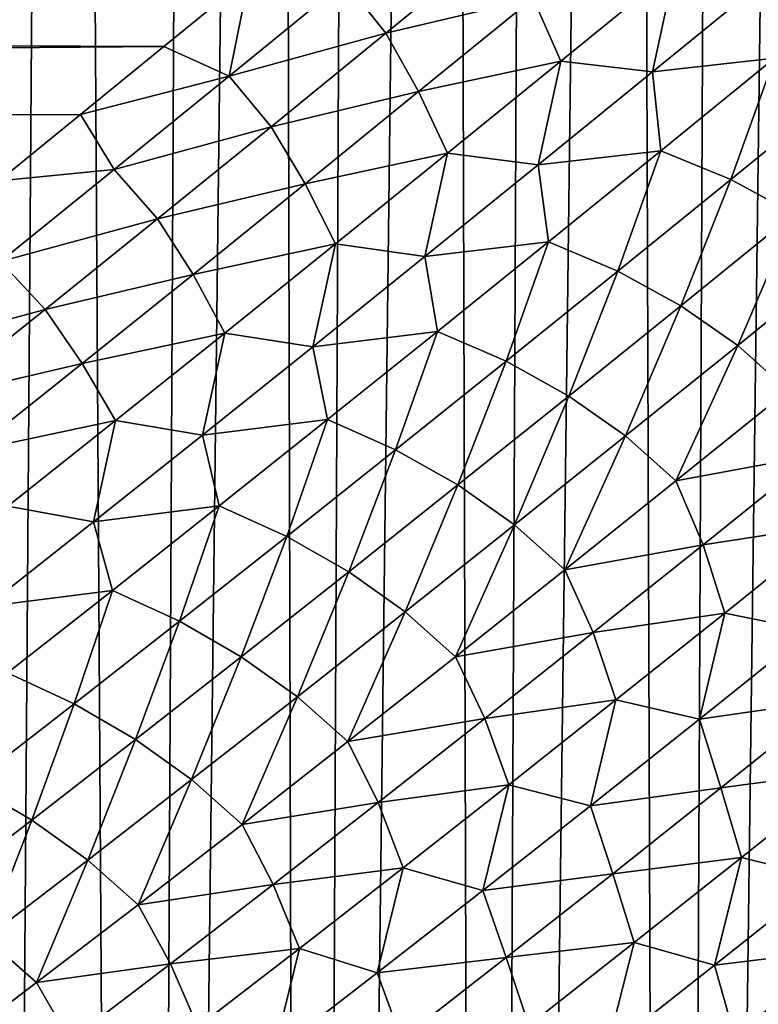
# Model space of a CAD drawing. Header units: metres. Extents: x -105 to 105, y -72 to 59.
# Tile 256 of 414: x -17.78 to -13.88, y -14.07 to -8.87. Entities that reach past the tile are written whole.
import ezdxf

# ---------------------------------------------------------------- set-up
doc = ezdxf.new("R2010")
doc.units = ezdxf.units.M
doc.layers.add('solid_509431_AD150_SW0001', color=7, linetype='CONTINUOUS')

msp = doc.modelspace()

# ---------------------------------------------------------------- linework, layer by layer
at = {"layer": 'solid_509431_AD150_SW0001'}
for points in [[(-18.081575, 0, -20.464663), (-17.529364, 16.249994, -21.140314), (-17.982124, -45.799999, -20.590265)], [(-17.529364, 16.249994, -21.140314), (-17.149771, -45.799999, -21.575972), (-17.982124, -45.799999, -20.590265)], [(-17.529364, 16.249994, -21.140314), (-16.835339, 16.25, -21.920717), (-17.149771, -45.799999, -21.575972)], [(-16.835339, 16.25, -21.920717), (-16.421524, 16.249998, -22.353836), (-17.149771, -45.799999, -21.575972)], [(-16.421524, 16.249998, -22.353836), (-16.263456, -45.799999, -22.513456), (-17.149771, -45.799999, -21.575972)], [(-16.421524, 16.249998, -22.353836), (-15.975418, 16.25, -22.79648), (-16.263456, -45.799999, -22.513456)], [(-15.510805, 16.25, -23.232782), (-15.325972, -45.799999, -23.399771), (-16.263456, -45.799999, -22.513456)], [(-15.975418, 16.25, -22.79648), (-15.510805, 16.25, -23.232782), (-16.263456, -45.799999, -22.513456)], [(-15.510805, 16.25, -23.232782), (-15.03689, 16.25, -23.653791), (-15.325972, -45.799999, -23.399771)], [(-14.551588, 16.25, -24.06155), (-14.340265, -45.799999, -24.232124), (-15.325972, -45.799999, -23.399771)], [(-15.03689, 16.25, -23.653791), (-14.551588, 16.25, -24.06155), (-15.325972, -45.799999, -23.399771)], [(-14.551588, 16.25, -24.06155), (-14.054948, 16.25, -24.455999), (-14.340265, -45.799999, -24.232124)], [(-13.547767, 16.25, -24.8365), (-13.30944, -45.799999, -25.0079), (-14.340265, -45.799999, -24.232124)], [(-14.054948, 16.25, -24.455999), (-13.547767, 16.25, -24.8365), (-14.340265, -45.799999, -24.232124)], [(-16.058813, -8.669154, 14.339983), (-15.842947, -8.941858, 14.196326), (-15.231594, -8.442212, 14.497671)], [(-15.231594, -8.442212, 14.497671), (-15.842947, -8.941858, 14.196326), (-15.065149, -8.756963, 14.349485)], [(-15.065149, -8.756963, 14.349485), (-14.920193, -9.089563, 14.198139), (-14.317367, -8.597484, 14.496009)], [(-14.317367, -8.597484, 14.496009), (-14.920193, -9.089563, 14.198139), (-14.435043, -9.145615, 14.231173)], [(-14.317367, -8.597484, 14.496009), (-14.435043, -9.145615, 14.231173), (-13.82505, -8.647716, 14.530574)], [(-17.013939, -9.01212, 14.11893), (-16.56435, -8.6446, 14.346894), (-90, -8.665408, 14.334336)], [(-17.013939, -9.01212, 14.11893), (-90, -8.665408, 14.334336), (-90, -9.515084, 13.78498)], [(-16.670397, -9.16835, 14.026413), (-16.56435, -8.6446, 14.346894), (-17.013939, -9.01212, 14.11893)], [(-16.058813, -8.669154, 14.339983), (-16.56435, -8.6446, 14.346894), (-16.670397, -9.16835, 14.026413)], [(-16.058813, -8.669154, 14.339983), (-16.670397, -9.16835, 14.026413), (-15.842947, -8.941858, 14.196326)], [(-13.82505, -8.647716, 14.530574), (-14.435043, -9.145615, 14.231173), (-13.791615, -9.073516, 14.355458)], [(-15.842947, -8.941858, 14.196326), (-15.669651, -9.249758, 14.040002), (-15.065149, -8.756963, 14.349485)], [(-15.065149, -8.756963, 14.349485), (-15.669651, -9.249758, 14.040002), (-14.920193, -9.089563, 14.198139)], [(-16.670397, -9.16835, 14.026413), (-16.448729, -9.434997, 13.874866), (-15.842947, -8.941858, 14.196326)], [(-15.842947, -8.941858, 14.196326), (-16.448729, -9.434997, 13.874866), (-15.669651, -9.249758, 14.040002)], [(-17.454447, -9.371115, 13.883252), (-17.013939, -9.01212, 14.11893), (-90, -9.515084, 13.78498)], [(-16.670397, -9.16835, 14.026413), (-17.013939, -9.01212, 14.11893), (-17.454447, -9.371115, 13.883252)], [(-15.669651, -9.249758, 14.040002), (-15.517303, -9.575082, 13.880892), (-14.920193, -9.089563, 14.198139)], [(-14.920193, -9.089563, 14.198139), (-15.517303, -9.575082, 13.880892), (-15.039119, -9.636776, 13.912059)], [(-14.920193, -9.089563, 14.198139), (-15.039119, -9.636776, 13.912059), (-14.435043, -9.145615, 14.231173)], [(-14.435043, -9.145615, 14.231173), (-14.391106, -9.561582, 14.047582), (-13.791615, -9.073516, 14.355458)], [(-13.791615, -9.073516, 14.355458), (-14.391106, -9.561582, 14.047582), (-14.022614, -9.714248, 14.044818)], [(-13.791615, -9.073516, 14.355458), (-14.022614, -9.714248, 14.044818), (-13.419807, -9.223639, 14.355059)], [(-14.435043, -9.145615, 14.231173), (-15.039119, -9.636776, 13.912059), (-14.391106, -9.561582, 14.047582)], [(-16.670397, -9.16835, 14.026413), (-17.454447, -9.371115, 13.883252), (-17.276272, -9.660754, 13.692266)], [(-16.670397, -9.16835, 14.026413), (-17.276272, -9.660754, 13.692266), (-16.448729, -9.434997, 13.874866)], [(-16.448729, -9.434997, 13.874866), (-16.268259, -9.735676, 13.710671), (-15.669651, -9.249758, 14.040002)], [(-15.669651, -9.249758, 14.040002), (-16.268259, -9.735676, 13.710671), (-15.517303, -9.575082, 13.880892)], [(-13.419807, -9.223639, 14.355059), (-14.022614, -9.714248, 14.044818), (-13.687439, -9.894755, 14.036064)], [(-17.88563, -9.721366, 13.640291), (-17.454447, -9.371115, 13.883252), (-90, -9.515084, 13.78498)], [(-17.276272, -9.660754, 13.692266), (-17.454447, -9.371115, 13.883252), (-17.88563, -9.721366, 13.640291)], [(-17.276272, -9.660754, 13.692266), (-17.048447, -9.920945, 13.533066), (-16.448729, -9.434997, 13.874866)], [(-16.448729, -9.434997, 13.874866), (-17.048447, -9.920945, 13.533066), (-16.268259, -9.735676, 13.710671)], [(-15.039119, -9.636776, 13.912059), (-14.984432, -10.042599, 13.720413), (-14.391106, -9.561582, 14.047582)], [(-14.391106, -9.561582, 14.047582), (-14.984432, -10.042599, 13.720413), (-14.619086, -10.197646, 13.715117)], [(-14.391106, -9.561582, 14.047582), (-14.619086, -10.197646, 13.715117), (-14.022614, -9.714248, 14.044818)], [(-16.268259, -9.735676, 13.710671), (-16.108225, -10.053382, 13.544091), (-15.517303, -9.575082, 13.880892)], [(-15.517303, -9.575082, 13.880892), (-16.108225, -10.053382, 13.544091), (-15.63679, -10.120526, 13.573067)], [(-15.517303, -9.575082, 13.880892), (-15.63679, -10.120526, 13.573067), (-15.039119, -9.636776, 13.912059)], [(-17.276272, -9.660754, 13.692266), (-17.88563, -9.721366, 13.640291), (-17.875929, -10.145658, 13.337285)], [(-17.276272, -9.660754, 13.692266), (-17.875929, -10.145658, 13.337285), (-17.048447, -9.920945, 13.533066)], [(-15.039119, -9.636776, 13.912059), (-15.63679, -10.120526, 13.573067), (-14.984432, -10.042599, 13.720413)], [(-14.022614, -9.714248, 14.044818), (-14.619086, -10.197646, 13.715117), (-14.286158, -10.379801, 13.703924)], [(-14.022614, -9.714248, 14.044818), (-14.286158, -10.379801, 13.703924), (-13.687439, -9.894755, 14.036064)], [(-17.048447, -9.920945, 13.533066), (-16.860474, -10.214027, 13.361296), (-16.268259, -9.735676, 13.710671)], [(-16.268259, -9.735676, 13.710671), (-16.860474, -10.214027, 13.361296), (-16.108225, -10.053382, 13.544091)], [(-17.875929, -10.145658, 13.337285), (-17.641577, -10.398985, 13.170697), (-17.048447, -9.920945, 13.533066)], [(-17.048447, -9.920945, 13.533066), (-17.641577, -10.398985, 13.170697), (-16.860474, -10.214027, 13.361296)], [(-13.687439, -9.894755, 14.036064), (-14.286158, -10.379801, 13.703924), (-13.985666, -10.589008, 13.686312)], [(-13.687439, -9.894755, 14.036064), (-13.985666, -10.589008, 13.686312), (-13.385636, -10.10308, 14.020789)], [(-16.860474, -10.214027, 13.361296), (-16.692457, -10.52377, 13.187564), (-16.108225, -10.053382, 13.544091)], [(-16.108225, -10.053382, 13.544091), (-16.692457, -10.52377, 13.187564), (-16.227543, -10.596151, 13.214034)], [(-16.108225, -10.053382, 13.544091), (-16.227543, -10.596151, 13.214034), (-15.63679, -10.120526, 13.573067)], [(-15.63679, -10.120526, 13.573067), (-15.571111, -10.515895, 13.373809), (-14.984432, -10.042599, 13.720413)], [(-14.984432, -10.042599, 13.720413), (-15.571111, -10.515895, 13.373809), (-15.208735, -10.673151, 13.36582)], [(-14.984432, -10.042599, 13.720413), (-15.208735, -10.673151, 13.36582), (-14.619086, -10.197646, 13.715117)], [(-15.63679, -10.120526, 13.573067), (-16.227543, -10.596151, 13.214034), (-15.571111, -10.515895, 13.373809)], [(-13.385636, -10.10308, 14.020789), (-13.985666, -10.589008, 13.686312), (-13.719779, -10.82696, 13.660568)], [(-17.875929, -10.145658, 13.337285), (-18.468809, -10.622314, 12.961209), (-17.641577, -10.398985, 13.170697)], [(-17.641577, -10.398985, 13.170697), (-17.445761, -10.684087, 12.991678), (-16.860474, -10.214027, 13.361296)], [(-16.860474, -10.214027, 13.361296), (-17.445761, -10.684087, 12.991678), (-16.692457, -10.52377, 13.187564)], [(-14.619086, -10.197646, 13.715117), (-15.208735, -10.673151, 13.36582), (-14.877899, -10.856801, 13.352065)], [(-14.619086, -10.197646, 13.715117), (-14.877899, -10.856801, 13.352065), (-14.286158, -10.379801, 13.703924)], [(-14.286158, -10.379801, 13.703924), (-14.877899, -10.856801, 13.352065), (-14.57859, -11.066759, 13.332033)], [(-14.286158, -10.379801, 13.703924), (-14.57859, -11.066759, 13.332033), (-13.985666, -10.589008, 13.686312)], [(-18.468809, -10.622314, 12.961209), (-18.227552, -10.868359, 12.787537), (-17.641577, -10.398985, 13.170697)], [(-17.641577, -10.398985, 13.170697), (-18.227552, -10.868359, 12.787537), (-17.445761, -10.684087, 12.991678)], [(-17.445761, -10.684087, 12.991678), (-17.269453, -10.985517, 12.811141), (-16.692457, -10.52377, 13.187564)], [(-16.692457, -10.52377, 13.187564), (-17.269453, -10.985517, 12.811141), (-16.810816, -11.062899, 12.834805)], [(-16.692457, -10.52377, 13.187564), (-16.810816, -11.062899, 12.834805), (-16.227543, -10.596151, 13.214034)], [(-16.227543, -10.596151, 13.214034), (-16.150621, -10.98076, 13.007629), (-15.571111, -10.515895, 13.373809)], [(-15.571111, -10.515895, 13.373809), (-16.150621, -10.98076, 13.007629), (-15.791032, -11.14004, 12.996798)], [(-15.571111, -10.515895, 13.373809), (-15.791032, -11.14004, 12.996798), (-15.208735, -10.673151, 13.36582)], [(-16.227543, -10.596151, 13.214034), (-16.810816, -11.062899, 12.834805), (-16.150621, -10.98076, 13.007629)], [(-13.985666, -10.589008, 13.686312), (-14.57859, -11.066759, 13.332033), (-14.312854, -11.304605, 13.303994)], [(-13.985666, -10.589008, 13.686312), (-14.312854, -11.304605, 13.303994), (-13.719779, -10.82696, 13.660568)], [(-18.227552, -10.868359, 12.787537), (-18.023544, -11.14509, 12.601629), (-17.445761, -10.684087, 12.991678)], [(-17.445761, -10.684087, 12.991678), (-18.023544, -11.14509, 12.601629), (-17.269453, -10.985517, 12.811141)], [(-15.208735, -10.673151, 13.36582), (-15.791032, -11.14004, 12.996798), (-15.46213, -11.325027, 12.980367)], [(-15.208735, -10.673151, 13.36582), (-15.46213, -11.325027, 12.980367), (-14.877899, -10.856801, 13.352065)], [(-14.877899, -10.856801, 13.352065), (-15.46213, -11.325027, 12.980367), (-15.163871, -11.535598, 12.957842)], [(-14.877899, -10.856801, 13.352065), (-15.163871, -11.535598, 12.957842), (-14.57859, -11.066759, 13.332033)], [(-13.719779, -10.82696, 13.660568), (-14.312854, -11.304605, 13.303994), (-13.580977, -11.168226, 13.571843)], [(-18.023544, -11.14509, 12.601629), (-17.838633, -11.437853, 12.414669), (-17.269453, -10.985517, 12.811141)], [(-17.269453, -10.985517, 12.811141), (-17.838633, -11.437853, 12.414669), (-17.386013, -11.519978, 12.43524)], [(-17.269453, -10.985517, 12.811141), (-17.386013, -11.519978, 12.43524), (-16.810816, -11.062899, 12.834805)], [(-16.810816, -11.062899, 12.834805), (-16.722403, -11.436445, 12.621747), (-16.150621, -10.98076, 13.007629)], [(-16.150621, -10.98076, 13.007629), (-16.722403, -11.436445, 12.621747), (-16.365406, -11.597555, 12.607932)], [(-16.150621, -10.98076, 13.007629), (-16.365406, -11.597555, 12.607932), (-15.791032, -11.14004, 12.996798)], [(-16.810816, -11.062899, 12.834805), (-17.386013, -11.519978, 12.43524), (-16.722403, -11.436445, 12.621747)], [(-14.57859, -11.066759, 13.332033), (-15.163871, -11.535598, 12.957842), (-14.89818, -11.773226, 12.927479)], [(-14.57859, -11.066759, 13.332033), (-14.89818, -11.773226, 12.927479), (-14.312854, -11.304605, 13.303994)], [(-15.791032, -11.14004, 12.996798), (-16.365406, -11.597555, 12.607932), (-16.038273, -11.783705, 12.588721)], [(-15.791032, -11.14004, 12.996798), (-16.038273, -11.783705, 12.588721), (-15.46213, -11.325027, 12.980367)], [(-14.312854, -11.304605, 13.303994), (-14.16903, -11.641166, 13.211883), (-13.580977, -11.168226, 13.571843)], [(-13.471926, -11.534101, 13.475519), (-13.580977, -11.168226, 13.571843), (-14.16903, -11.641166, 13.211883)], [(-15.46213, -11.325027, 12.980367), (-16.038273, -11.783705, 12.588721), (-15.740927, -11.994746, 12.563637)], [(-15.46213, -11.325027, 12.980367), (-15.740927, -11.994746, 12.563637), (-15.163871, -11.535598, 12.957842)], [(-14.312854, -11.304605, 13.303994), (-14.89818, -11.773226, 12.927479), (-14.16903, -11.641166, 13.211883)], [(-17.838633, -11.437853, 12.414669), (-17.95249, -11.966554, 12.015216), (-17.386013, -11.519978, 12.43524)], [(-17.386013, -11.519978, 12.43524), (-17.285854, -11.882167, 12.216051), (-16.722403, -11.436445, 12.621747)], [(-16.722403, -11.436445, 12.621747), (-17.285854, -11.882167, 12.216051), (-16.931246, -12.044893, 12.199125)], [(-16.722403, -11.436445, 12.621747), (-16.931246, -12.044893, 12.199125), (-16.365406, -11.597555, 12.607932)], [(-17.386013, -11.519978, 12.43524), (-17.95249, -11.966554, 12.015216), (-17.285854, -11.882167, 12.216051)], [(-15.163871, -11.535598, 12.957842), (-15.740927, -11.994746, 12.563637), (-15.475172, -12.232039, 12.530928)], [(-15.163871, -11.535598, 12.957842), (-15.475172, -12.232039, 12.530928), (-14.89818, -11.773226, 12.927479)], [(-13.471926, -11.534101, 13.475519), (-14.16903, -11.641166, 13.211883), (-14.05408, -12.001607, 13.112435)], [(-13.471926, -11.534101, 13.475519), (-14.05408, -12.001607, 13.112435), (-13.602723, -12.093338, 13.240325)], [(-16.365406, -11.597555, 12.607932), (-16.931246, -12.044893, 12.199125), (-16.605705, -12.232025, 12.177041)], [(-16.365406, -11.597555, 12.607932), (-16.605705, -12.232025, 12.177041), (-16.038273, -11.783705, 12.588721)], [(-14.89818, -11.773226, 12.927479), (-14.74925, -12.104968, 12.832184), (-14.16903, -11.641166, 13.211883)], [(-14.05408, -12.001607, 13.112435), (-14.16903, -11.641166, 13.211883), (-14.74925, -12.104968, 12.832184)], [(-16.038273, -11.783705, 12.588721), (-16.605705, -12.232025, 12.177041), (-16.309128, -12.443385, 12.149338)], [(-16.038273, -11.783705, 12.588721), (-16.309128, -12.443385, 12.149338), (-15.740927, -11.994746, 12.563637)], [(-14.89818, -11.773226, 12.927479), (-15.475172, -12.232039, 12.530928), (-14.74925, -12.104968, 12.832184)], [(-17.95249, -11.966554, 12.015216), (-17.84033, -12.317096, 11.790457), (-17.285854, -11.882167, 12.216051)], [(-17.285854, -11.882167, 12.216051), (-17.84033, -12.317096, 11.790457), (-17.487892, -12.481213, 11.770308)], [(-17.285854, -11.882167, 12.216051), (-17.487892, -12.481213, 11.770308), (-16.931246, -12.044893, 12.199125)], [(-15.740927, -11.994746, 12.563637), (-16.309128, -12.443385, 12.149338), (-16.043198, -12.680222, 12.114267)], [(-15.740927, -11.994746, 12.563637), (-16.043198, -12.680222, 12.114267), (-15.475172, -12.232039, 12.530928)], [(-14.05408, -12.001607, 13.112435), (-14.74925, -12.104968, 12.832184), (-14.628347, -12.459893, 12.729856)], [(-14.05408, -12.001607, 13.112435), (-14.628347, -12.459893, 12.729856), (-14.187353, -12.561015, 12.859304)], [(-14.05408, -12.001607, 13.112435), (-14.187353, -12.561015, 12.859304), (-13.602723, -12.093338, 13.240325)], [(-16.931246, -12.044893, 12.199125), (-17.487892, -12.481213, 11.770308), (-17.163761, -12.669134, 11.745266)], [(-16.931246, -12.044893, 12.199125), (-17.163761, -12.669134, 11.745266), (-16.605705, -12.232025, 12.177041)], [(-15.475172, -12.232039, 12.530928), (-15.321054, -12.558858, 12.432661), (-14.74925, -12.104968, 12.832184)], [(-14.628347, -12.459893, 12.729856), (-14.74925, -12.104968, 12.832184), (-15.321054, -12.558858, 12.432661)], [(-13.602723, -12.093338, 13.240325), (-14.187353, -12.561015, 12.859304), (-13.495304, -12.461716, 13.161921)], [(-16.605705, -12.232025, 12.177041), (-17.163761, -12.669134, 11.745266), (-16.8678, -12.880652, 11.714897)], [(-16.605705, -12.232025, 12.177041), (-16.8678, -12.880652, 11.714897), (-16.309128, -12.443385, 12.149338)], [(-15.475172, -12.232039, 12.530928), (-16.043198, -12.680222, 12.114267), (-15.321054, -12.558858, 12.432661)], [(-17.84033, -12.317096, 11.790457), (-18.034643, -12.90563, 11.321444), (-17.487892, -12.481213, 11.770308)], [(-16.309128, -12.443385, 12.149338), (-16.8678, -12.880652, 11.714897), (-16.601578, -13.116907, 11.677457)], [(-16.309128, -12.443385, 12.149338), (-16.601578, -13.116907, 11.677457), (-16.043198, -12.680222, 12.114267)], [(-14.628347, -12.459893, 12.729856), (-15.321054, -12.558858, 12.432661), (-15.194148, -12.908195, 12.327703)], [(-14.628347, -12.459893, 12.729856), (-15.194148, -12.908195, 12.327703), (-14.76351, -13.018726, 12.458212)], [(-14.628347, -12.459893, 12.729856), (-14.76351, -13.018726, 12.458212), (-14.187353, -12.561015, 12.859304)], [(-14.187353, -12.561015, 12.859304), (-14.074726, -12.924711, 12.779053), (-13.495304, -12.461716, 13.161921)], [(-13.495304, -12.461716, 13.161921), (-14.074726, -12.924711, 12.779053), (-13.390772, -12.833257, 13.093371)], [(-17.487892, -12.481213, 11.770308), (-18.034643, -12.90563, 11.321444), (-17.711727, -13.094134, 11.293378)], [(-17.487892, -12.481213, 11.770308), (-17.711727, -13.094134, 11.293378), (-17.163761, -12.669134, 11.745266)], [(-16.043198, -12.680222, 12.114267), (-15.883809, -13.002017, 12.013251), (-15.321054, -12.558858, 12.432661)], [(-15.194148, -12.908195, 12.327703), (-15.321054, -12.558858, 12.432661), (-15.883809, -13.002017, 12.013251)], [(-14.187353, -12.561015, 12.859304), (-14.76351, -13.018726, 12.458212), (-14.074726, -12.924711, 12.779053)], [(-17.163761, -12.669134, 11.745266), (-17.711727, -13.094134, 11.293378), (-17.416225, -13.305644, 11.260305)], [(-17.163761, -12.669134, 11.745266), (-17.416225, -13.305644, 11.260305), (-16.8678, -12.880652, 11.714897)], [(-16.043198, -12.680222, 12.114267), (-16.601578, -13.116907, 11.677457), (-15.883809, -13.002017, 12.013251)], [(-14.074726, -12.924711, 12.779053), (-13.965393, -13.292015, 12.709232), (-13.390772, -12.833257, 13.093371)], [(-13.390772, -12.833257, 13.093371), (-13.965393, -13.292015, 12.709232), (-13.529456, -13.400163, 12.87603)], [(-16.8678, -12.880652, 11.714897), (-17.416225, -13.305644, 11.260305), (-17.14959, -13.541187, 11.220496)], [(-16.8678, -12.880652, 11.714897), (-17.14959, -13.541187, 11.220496), (-16.601578, -13.116907, 11.677457)], [(-18.034643, -12.90563, 11.321444), (-18.248852, -13.506087, 10.821405), (-17.711727, -13.094134, 11.293378)], [(-15.194148, -12.908195, 12.327703), (-15.883809, -13.002017, 12.013251), (-15.750852, -13.3457, 11.905919)], [(-15.194148, -12.908195, 12.327703), (-15.750852, -13.3457, 11.905919), (-15.330557, -13.465648, 12.03698)], [(-15.194148, -12.908195, 12.327703), (-15.330557, -13.465648, 12.03698), (-14.76351, -13.018726, 12.458212)], [(-14.76351, -13.018726, 12.458212), (-14.645684, -13.377733, 12.376327), (-14.074726, -12.924711, 12.779053)], [(-14.074726, -12.924711, 12.779053), (-14.645684, -13.377733, 12.376327), (-13.965393, -13.292015, 12.709232)], [(-16.601578, -13.116907, 11.677457), (-16.43684, -13.433585, 11.573924), (-15.883809, -13.002017, 12.013251)], [(-15.750852, -13.3457, 11.905919), (-15.883809, -13.002017, 12.013251), (-16.43684, -13.433585, 11.573924)], [(-14.76351, -13.018726, 12.458212), (-15.330557, -13.465648, 12.03698), (-14.645684, -13.377733, 12.376327)], [(-17.711727, -13.094134, 11.293378), (-18.248852, -13.506087, 10.821405), (-17.953646, -13.71741, 10.785604)], [(-17.711727, -13.094134, 11.293378), (-17.953646, -13.71741, 10.785604), (-17.416225, -13.305644, 11.260305)], [(-16.601578, -13.116907, 11.677457), (-17.14959, -13.541187, 11.220496), (-16.43684, -13.433585, 11.573924)], [(-14.645684, -13.377733, 12.376327), (-14.531595, -13.74083, 12.305428), (-13.965393, -13.292015, 12.709232)], [(-13.965393, -13.292015, 12.709232), (-14.531595, -13.74083, 12.305428), (-14.107533, -13.860021, 12.474938)], [(-13.965393, -13.292015, 12.709232), (-14.107533, -13.860021, 12.474938), (-13.529456, -13.400163, 12.87603)], [(-17.416225, -13.305644, 11.260305), (-17.953646, -13.71741, 10.785604), (-17.686472, -13.952106, 10.743439)], [(-17.416225, -13.305644, 11.260305), (-17.686472, -13.952106, 10.743439), (-17.14959, -13.541187, 11.220496)], [(-15.750852, -13.3457, 11.905919), (-16.43684, -13.433585, 11.573924), (-16.297791, -13.771561, 11.464484)], [(-15.750852, -13.3457, 11.905919), (-16.297791, -13.771561, 11.464484), (-15.887816, -13.900914, 11.595568)], [(-15.750852, -13.3457, 11.905919), (-15.887816, -13.900914, 11.595568), (-15.330557, -13.465648, 12.03698)], [(-15.330557, -13.465648, 12.03698), (-15.207553, -13.819972, 11.953674), (-14.645684, -13.377733, 12.376327)], [(-14.645684, -13.377733, 12.376327), (-15.207553, -13.819972, 11.953674), (-14.531595, -13.74083, 12.305428)], [(-13.529456, -13.400163, 12.87603), (-14.107533, -13.860021, 12.474938), (-13.429292, -13.777073, 12.828483)], [(-17.14959, -13.541187, 11.220496), (-16.979429, -13.852661, 11.114694), (-16.43684, -13.433585, 11.573924)], [(-16.297791, -13.771561, 11.464484), (-16.43684, -13.433585, 11.573924), (-16.979429, -13.852661, 11.114694)], [(-15.330557, -13.465648, 12.03698), (-15.887816, -13.900914, 11.595568), (-15.207553, -13.819972, 11.953674)], [(-17.14959, -13.541187, 11.220496), (-17.686472, -13.952106, 10.743439), (-16.979429, -13.852661, 11.114694)], [(-17.953646, -13.71741, 10.785604), (-18.211416, -14.348663, 10.246395), (-17.686472, -13.952106, 10.743439)], [(-15.207553, -13.819972, 11.953674), (-15.088761, -14.178905, 11.881884), (-14.531595, -13.74083, 12.305428)], [(-14.531595, -13.74083, 12.305428), (-15.088761, -14.178905, 11.881884), (-14.67666, -14.30925, 12.053521)], [(-14.531595, -13.74083, 12.305428), (-14.67666, -14.30925, 12.053521), (-14.107533, -13.860021, 12.474938)], [(-16.297791, -13.771561, 11.464484), (-16.979429, -13.852661, 11.114694), (-16.834255, -14.184883, 11.003423)], [(-16.297791, -13.771561, 11.464484), (-16.834255, -14.184883, 11.003423), (-16.434568, -14.323615, 11.133983)], [(-16.297791, -13.771561, 11.464484), (-16.434568, -14.323615, 11.133983), (-15.887816, -13.900914, 11.595568)], [(-15.887816, -13.900914, 11.595568), (-15.759662, -14.250573, 11.511058), (-15.207553, -13.819972, 11.953674)], [(-15.207553, -13.819972, 11.953674), (-15.759662, -14.250573, 11.511058), (-15.088761, -14.178905, 11.881884)], [(-14.107533, -13.860021, 12.474938), (-14.003411, -14.23362, 12.427266), (-13.429292, -13.777073, 12.828483)], [(-13.429292, -13.777073, 12.828483), (-14.003411, -14.23362, 12.427266), (-13.332471, -14.157799, 12.79239)], [(-17.686472, -13.952106, 10.743439), (-17.51082, -14.258298, 10.635626), (-16.979429, -13.852661, 11.114694)], [(-16.834255, -14.184883, 11.003423), (-16.979429, -13.852661, 11.114694), (-17.51082, -14.258298, 10.635626)], [(-14.107533, -13.860021, 12.474938), (-14.67666, -14.30925, 12.053521), (-14.003411, -14.23362, 12.427266)], [(-15.887816, -13.900914, 11.595568), (-16.434568, -14.323615, 11.133983), (-15.759662, -14.250573, 11.511058)], [(-17.686472, -13.952106, 10.743439), (-18.211416, -14.348663, 10.246395), (-17.51082, -14.258298, 10.635626)]]:
    msp.add_3dface(points, dxfattribs=at)

doc.saveas('drawing.dxf')
